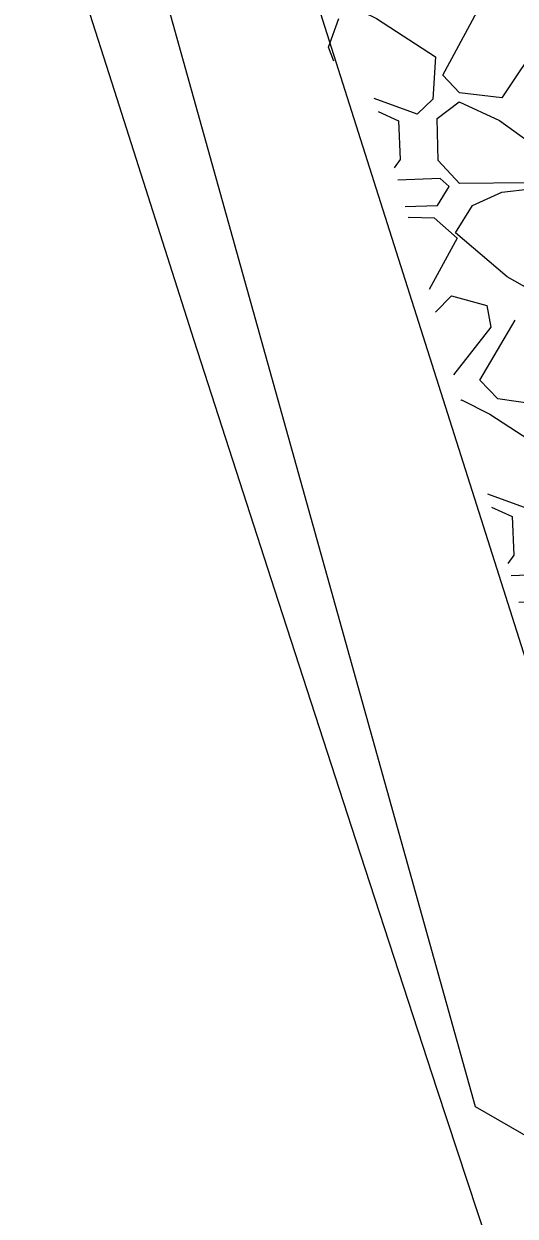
# Model space of a CAD drawing. Extents: x 3040896 to 3051146, y 687568 to 732976.
# Drawn here: x 3043973.61 to 3043986.25, y 721908.52 to 721939.2 of the extents above; entities that cross this region are included whole.
import ezdxf

# ---------------------------------------------------------------- set-up
doc = ezdxf.new("R2010")
doc.units = 0
for name, color, linetype in [('Default', 7, 'Continuous'), ('Exist Horizontal Alignment', 7, 'Continuous'), ('Exist Hydro Stream or Body of Water', 7, 'Continuous'), ('Exist Other Culture Area Outline', 7, 'Continuous'), ('Exist Right of Way Line', 7, 'Continuous')]:
    doc.layers.add(name, color=color, linetype=linetype)

msp = doc.modelspace()

# ---------------------------------------------------------------- linework, layer by layer
at = {"layer": 'Default'}
for p, q in [((3043982.722, 721936.944), (3043983.249, 721936.708)), ((3043986.571, 721935.108), (3043984.815, 721935.094)), ((3043985.155, 721934.529), (3043985.909, 721934.875)), ((3043985.909, 721934.875), (3043986.652, 721934.959)), ((3043983.503, 721934.222), (3043983.521, 721934.233)), ((3043983.521, 721934.233), (3043984.169, 721934.212)), ((3043985.62, 721931.398), (3043984.665, 721930.169)), ((3043984.855, 721929.508), (3043984.865, 721929.525)), ((3043985.642, 721926.763), (3043986.169, 721926.527))]:
    msp.add_line(p, q, dxfattribs=at)
for points in [[(3043987.071, 721939.395), (3043986.944, 721938.854), (3043985.905, 721937.303), (3043984.815, 721937.432), (3043984.388, 721937.882), (3043985.506, 721939.959), (3043986.429, 721940.208), (3043986.872, 721940.088)], [(3043981.945, 721939.705), (3043982.68, 721939.339), (3043984.196, 721938.355), (3043984.133, 721937.269), (3043983.731, 721936.878), (3043982.625, 721937.282)], [(3043981.588, 721938.242), (3043981.447, 721938.603), (3043981.712, 721939.34)], [(3043984.815, 721935.094), (3043984.271, 721935.685), (3043984.239, 721936.769), (3043984.807, 721937.195), (3043985.842, 721936.712), (3043987.165, 721935.768)], [(3043983.249, 721936.708), (3043983.294, 721935.711), (3043983.137, 721935.498)], [(3043983.422, 721934.504), (3043984.251, 721934.528), (3043984.55, 721935.018), (3043984.316, 721935.225), (3043983.228, 721935.179)], [(3043987.031, 721932.135), (3043986.045, 721932.697), (3043984.71, 721933.83), (3043985.155, 721934.529)], [(3043984.169, 721934.212), (3043984.756, 721933.691), (3043984.035, 721932.365)], [(3043984.201, 721931.787), (3043984.611, 721932.204), (3043985.516, 721931.954), (3043985.62, 721931.398)], [(3043988.463, 721931.705), (3043988.106, 721931.064), (3043987.22, 721929.352), (3043985.802, 721929.555), (3043985.344, 721930.037), (3043986.252, 721931.579)], [(3043984.865, 721929.525), (3043985.6, 721929.158), (3043987.116, 721928.174), (3043987.053, 721927.088), (3043986.652, 721926.697), (3043985.545, 721927.101)], [(3043986.169, 721926.527), (3043986.215, 721925.53), (3043986.057, 721925.317)], [(3043986.342, 721924.323), (3043987.171, 721924.347), (3043987.47, 721924.837), (3043987.236, 721925.044), (3043986.148, 721924.999)]]:
    msp.add_lwpolyline(points, dxfattribs=at)
at = {"layer": 'Exist Horizontal Alignment'}
msp.add_arc((3047143.478, 722946.481), 3274.364, 179.827486, 209.692497, dxfattribs=at)
at = {"layer": 'Exist Hydro Stream or Body of Water'}
msp.add_lwpolyline([(3044009.602, 721878.349), (3044001.405, 721885.923), (3043997.434, 721897.473), (3043991.023, 721907.998), (3043985.229, 721911.333), (3043977.187, 721940.158), (3043971.199, 721954.618), (3043969.503, 721957.861), (3043961.802, 721957.89), (3043945.363, 721967.395)], dxfattribs=at)
at = {"layer": 'Exist Other Culture Area Outline'}
msp.add_lwpolyline([(3043955.312, 722128.683), (3043949.696, 722109.538), (3043952.041, 722056.289), (3043970.953, 721971.86), (3043989.554, 721913.266)], dxfattribs=at)
at = {"layer": 'Exist Right of Way Line'}
for radius in [3324.364, 3224.364]:
    msp.add_arc((3047143.478, 722946.481), radius, 179.827486, 209.692497, dxfattribs=at)

doc.saveas('drawing.dxf')
